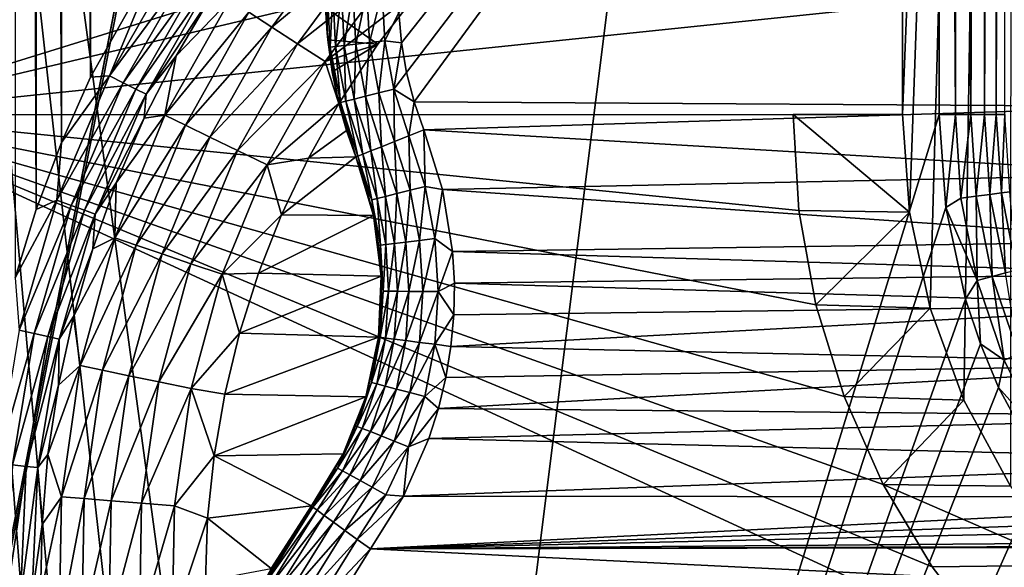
# Model space of a CAD drawing. Header units: metres. Extents: x -206 to 75, y -104 to 104.
# Tile 611 of 656: x -59 to -46, y -44 to -36. Entities that reach past the tile are written whole.
import ezdxf

# ---------------------------------------------------------------- set-up
doc = ezdxf.new("R2010")
doc.units = ezdxf.units.M
doc.layers.add('solid_01_1-CONSUMER_THERM_B_125288', color=7, linetype='CONTINUOUS')

msp = doc.modelspace()

# ---------------------------------------------------------------- linework, layer by layer
at = {"layer": 'solid_01_1-CONSUMER_THERM_B_125288'}
for points in [[(-37.64893, 67.310463), (-65.493088, -75.014526), (-65.514557, 74.985474)], [(-37.64893, 67.310463), (-37.75058, 66.766258), (-65.493088, -75.014526)], [(-37.75058, 66.766258), (-37.7505, 66.212639), (-65.493088, -75.014526)], [(-37.7505, 66.212639), (-37.731541, -66.233742), (-65.493088, -75.014526)], [(-58.962337, -38.912071, 1.5), (-58.973278, 38.884315, 1.5), (-59.260582, 39.820492, 1.5)], [(-59.249336, -39.848335, 1.5), (-58.962337, -38.912071, 1.5), (-59.260582, 39.820492, 1.5)], [(-58.617794, -37.99506, 1.5), (-58.628448, 37.967438, 1.5), (-58.973278, 38.884315, 1.5)], [(-58.962337, -38.912071, 1.5), (-58.617794, -37.99506, 1.5), (-58.973278, 38.884315, 1.5)], [(-58.217484, -37.101894, 1.5), (-58.227875, 37.074448, 1.5), (-58.628448, 37.967438, 1.5)], [(-58.617794, -37.99506, 1.5), (-58.217484, -37.101894, 1.5), (-58.628448, 37.967438, 1.5)], [(-58.217484, -37.101894, 1.5), (-57.259026, -35.404366, 1.5), (-58.227875, 37.074448, 1.5)], [(-46.600048, -0.011819, 75.400002), (-61.643398, -11.646079, 75.400002), (-54.590946, -63.612965, 75.400002)], [(-46.594666, -37.61182, 75.400002), (-46.600048, -0.011819, 75.400002), (-54.590946, -63.612965, 75.400002)], [(-47.094666, -37.611889, 63.5), (-47.094883, -36.111889, 63.5), (-45.600048, -0.011676, 63.5)], [(-46.999817, -38.949642, 63.5), (-47.094666, -37.611889, 63.5), (-45.600048, -0.011676, 63.5)], [(-46.717575, -40.260513, 63.5), (-46.999817, -38.949642, 63.5), (-45.600048, -0.011676, 63.5)], [(-46.253601, -41.518559, 63.5), (-46.717575, -40.260513, 63.5), (-45.600048, -0.011676, 63.5)], [(-46.372147, -37.611786, 75.374931), (-46.377384, -0.011788, 75.374893), (-46.600048, -0.011819, 75.400002)], [(-46.372147, -37.611786, 75.374931), (-46.600048, -0.011819, 75.400002), (-46.594666, -37.61182, 75.400002)], [(-46.16058, -37.611755, 75.300873), (-46.166161, -0.011757, 75.300957), (-46.377384, -0.011788, 75.374893)], [(-46.16058, -37.611755, 75.300873), (-46.377384, -0.011788, 75.374893), (-46.372147, -37.611786, 75.374931)], [(-45.617115, -42.698788, 63.5), (-46.253601, -41.518559, 63.5), (-45.600048, -0.011676, 63.5)], [(-46.16058, -37.611755, 75.300873), (-45.976582, -0.01173, 75.181854), (-46.166161, -0.011757, 75.300957)], [(-45.970825, -37.611729, 75.181549), (-45.976582, -0.01173, 75.181854), (-46.16058, -37.611755, 75.300873)], [(-45.970825, -37.611729, 75.181549), (-45.818199, -0.011708, 75.023468), (-45.976582, -0.01173, 75.181854)], [(-45.812416, -37.611706, 75.022964), (-45.818199, -0.011708, 75.023468), (-45.970825, -37.611729, 75.181549)], [(-45.812416, -37.611706, 75.022964), (-45.699093, -0.011691, 74.833893), (-45.818199, -0.011708, 75.023468)], [(-45.69331, -37.611691, 74.833076), (-45.699093, -0.011691, 74.833893), (-45.812416, -37.611706, 75.022964)], [(-61.643398, -11.646079, 75.400002), (-55.862225, -63.522903, 75.400002), (-54.590946, -63.612965, 75.400002)], [(-61.643398, -11.646079, 75.400002), (-57.11824, -63.251205, 75.400002), (-55.862225, -63.522903, 75.400002)], [(-61.643398, -11.646079, 75.400002), (-57.729843, -63.048328, 75.400002), (-57.11824, -63.251205, 75.400002)], [(-61.643398, -11.646079, 75.400002), (-58.325039, -62.802357, 75.400002), (-57.729843, -63.048328, 75.400002)], [(-61.643398, -11.646079, 75.400002), (-61.510895, -14.263934, 75.400002), (-58.325039, -62.802357, 75.400002)], [(-61.510895, -14.263934, 75.400002), (-59.453854, -62.186905, 75.400002), (-58.325039, -62.802357, 75.400002)], [(-43.500038, -23.4182, 13.5), (-53.994999, -36.213387, 13.5), (-53.959023, -36.628281, 13.5)], [(-43.500038, -23.4182, 13.5), (-53.959023, -36.628281, 13.5), (-53.888958, -37.03727, 13.5)], [(-43.500038, -23.4182, 13.5), (-53.888958, -37.03727, 13.5), (-53.785965, -37.436607, 13.5)], [(-43.500038, -23.4182, 13.5), (-53.785965, -37.436607, 13.5), (-43.500034, -37.500034, 13.5)], [(-56.048927, -36.212521, 2.826262), (-55.73682, -36.414494, 3.113388), (-54.710423, -35.024872, 3.113388)], [(-54.710423, -35.024872, 3.113388), (-55.73682, -36.414494, 3.113388), (-54.389484, -35.29409, 3.325905)], [(-55.73682, -36.414494, 3.113388), (-55.385132, -36.642086, 3.325905), (-54.389484, -35.29409, 3.325905)], [(-54.389484, -35.29409, 3.325905), (-55.385132, -36.642086, 3.325905), (-54.043755, -35.58411, 3.45631)], [(-57.959774, -37.083019, 1.525184), (-57.259026, -35.404366, 1.5), (-58.217484, -37.101894, 1.5)], [(-57.041203, -35.478569, 1.525184), (-57.259026, -35.404366, 1.5), (-57.959774, -37.083019, 1.525184)], [(-57.041203, -35.478569, 1.525184), (-57.959774, -37.083019, 1.525184), (-56.863297, -35.594952, 1.599859)], [(-57.959774, -37.083019, 1.525184), (-57.769341, -37.177517, 1.599859), (-56.863297, -35.594952, 1.599859)], [(-56.863297, -35.594952, 1.599859), (-57.769341, -37.177517, 1.599859), (-56.703903, -35.699223, 1.720235)], [(-55.385132, -36.642086, 3.325905), (-55.006279, -36.887257, 3.45631), (-54.043755, -35.58411, 3.45631)], [(-54.043755, -35.58411, 3.45631), (-55.006279, -36.887257, 3.45631), (-53.687241, -35.883175, 3.5)], [(-57.769341, -37.177517, 1.599859), (-57.598721, -37.26218, 1.720235), (-56.703903, -35.699223, 1.720235)], [(-56.703903, -35.699223, 1.720235), (-57.598721, -37.26218, 1.720235), (-56.571106, -35.786095, 1.8802)], [(-54.978237, -36.500248, 12.5), (-54.989292, -35.630417, 12.5), (-54.997932, -36.14801, 3.5)], [(-54.974815, -35.920712, 12.721427), (-54.989292, -35.630417, 12.5), (-54.978237, -36.500248, 12.5)], [(-57.598721, -37.26218, 1.720235), (-57.45657, -37.332718, 1.8802), (-56.571106, -35.786095, 1.8802)], [(-56.571106, -35.786095, 1.8802), (-57.45657, -37.332718, 1.8802), (-56.555283, -35.980274, 2.071429)], [(-57.45657, -37.332718, 1.8802), (-57.046829, -36.806404, 2.071429), (-56.555283, -35.980274, 2.071429)], [(-56.555283, -35.980274, 2.071429), (-57.046829, -36.806404, 2.071429), (-56.310429, -36.043289, 2.474663)], [(-55.006279, -36.887257, 3.45631), (-54.282322, -36.650585, 3.5), (-53.687241, -35.883175, 3.5)], [(-54.997932, -36.14801, 3.5), (-53.687241, -35.883175, 3.5), (-54.282322, -36.650585, 3.5)], [(-54.934002, -36.689816, 12.721427), (-54.974815, -35.920712, 12.721427), (-54.978237, -36.500248, 12.5)], [(-54.901001, -35.921558, 12.933075), (-54.974815, -35.920712, 12.721427), (-54.934002, -36.689816, 12.721427)], [(-54.860691, -36.68116, 12.933075), (-54.901001, -35.921558, 12.933075), (-54.934002, -36.689816, 12.721427)], [(-54.781902, -35.922924, 13.122963), (-54.901001, -35.921558, 12.933075), (-54.860691, -36.68116, 12.933075)], [(-54.742405, -36.667198, 13.122963), (-54.781902, -35.922924, 13.122963), (-54.860691, -36.68116, 12.933075)], [(-54.623505, -35.924744, 13.281551), (-54.781902, -35.922924, 13.122963), (-54.742405, -36.667198, 13.122963)], [(-54.585087, -36.648624, 13.281551), (-54.623505, -35.924744, 13.281551), (-54.742405, -36.667198, 13.122963)], [(-54.433762, -35.926918, 13.400871), (-54.623505, -35.924744, 13.281551), (-54.585087, -36.648624, 13.281551)], [(-54.396641, -36.626377, 13.400871), (-54.433762, -35.926918, 13.400871), (-54.585087, -36.648624, 13.281551)], [(-54.22221, -35.929348, 13.474928), (-54.433762, -35.926918, 13.400871), (-54.396641, -36.626377, 13.400871)], [(-54.186535, -36.601574, 13.474928), (-54.22221, -35.929348, 13.474928), (-54.396641, -36.626377, 13.400871)], [(-54.186535, -36.601574, 13.474928), (-53.994999, -36.213387, 13.5), (-54.22221, -35.929348, 13.474928)], [(-61.594666, -37.613968, 69.400002), (-61.594883, -36.113968, 69.400002), (-56.744881, -36.113274, 67.426552)], [(-61.594666, -37.613968, 69.400002), (-47.094883, -36.111889, 63.5), (-47.094666, -37.611889, 63.5)], [(-55.244881, -36.113056, 66.816208), (-47.094883, -36.111889, 63.5), (-61.594666, -37.613968, 69.400002)], [(-55.244881, -36.113056, 66.816208), (-61.594666, -37.613968, 69.400002), (-56.744881, -36.113274, 67.426552)], [(-56.310429, -36.043289, 2.474663), (-57.199032, -37.622444, 2.474663), (-56.048927, -36.212521, 2.826262)], [(-57.046829, -36.806404, 2.071429), (-57.199032, -37.622444, 2.474663), (-56.310429, -36.043289, 2.474663)], [(-57.199032, -37.622444, 2.474663), (-56.918655, -37.758133, 2.826262), (-56.048927, -36.212521, 2.826262)], [(-56.048927, -36.212521, 2.826262), (-56.918655, -37.758133, 2.826262), (-55.73682, -36.414494, 3.113388)], [(-54.997932, -36.14801, 3.5), (-54.282322, -36.650585, 3.5), (-54.969883, -36.590019, 3.5)], [(-54.978237, -36.500248, 12.5), (-54.997932, -36.14801, 3.5), (-54.969883, -36.590019, 3.5)], [(-54.186535, -36.601574, 13.474928), (-53.959023, -36.628281, 13.5), (-53.994999, -36.213387, 13.5)], [(-56.918655, -37.758133, 2.826262), (-56.584026, -37.920082, 3.113388), (-55.73682, -36.414494, 3.113388)], [(-55.73682, -36.414494, 3.113388), (-56.584026, -37.920082, 3.113388), (-55.385132, -36.642086, 3.325905)], [(-54.978237, -36.500248, 12.5), (-54.969883, -36.590019, 3.5), (-54.909386, -37.028282, 3.5)], [(-54.841515, -37.359337, 12.5), (-54.978237, -36.500248, 12.5), (-54.909386, -37.028282, 3.5)], [(-54.934002, -36.689816, 12.721427), (-54.978237, -36.500248, 12.5), (-54.841515, -37.359337, 12.5)], [(-56.584026, -37.920082, 3.113388), (-56.206959, -38.10257, 3.325905), (-55.385132, -36.642086, 3.325905)], [(-55.385132, -36.642086, 3.325905), (-56.206959, -38.10257, 3.325905), (-55.006279, -36.887257, 3.45631)], [(-55.006279, -36.887257, 3.45631), (-54.816677, -37.461231, 3.5), (-54.282322, -36.650585, 3.5)], [(-54.969883, -36.590019, 3.5), (-54.282322, -36.650585, 3.5), (-54.909386, -37.028282, 3.5)], [(-54.860691, -36.68116, 12.933075), (-54.934002, -36.689816, 12.721427), (-54.794594, -37.447281, 12.721427)], [(-54.909386, -37.028282, 3.5), (-54.282322, -36.650585, 3.5), (-54.816677, -37.461231, 3.5)], [(-54.742405, -36.667198, 13.122963), (-54.860691, -36.68116, 12.933075), (-54.723007, -37.429268, 12.933075)], [(-54.723007, -37.429268, 12.933075), (-54.860691, -36.68116, 12.933075), (-54.794594, -37.447281, 12.721427)], [(-54.585087, -36.648624, 13.281551), (-54.742405, -36.667198, 13.122963), (-54.607502, -37.400208, 13.122963)], [(-54.607502, -37.400208, 13.122963), (-54.742405, -36.667198, 13.122963), (-54.723007, -37.429268, 12.933075)], [(-54.45388, -37.361553, 13.281551), (-54.585087, -36.648624, 13.281551), (-54.607502, -37.400208, 13.122963)], [(-54.396641, -36.626377, 13.400871), (-54.585087, -36.648624, 13.281551), (-54.45388, -37.361553, 13.281551)], [(-54.269859, -37.31525, 13.400871), (-54.396641, -36.626377, 13.400871), (-54.45388, -37.361553, 13.281551)], [(-54.186535, -36.601574, 13.474928), (-54.396641, -36.626377, 13.400871), (-54.269859, -37.31525, 13.400871)], [(-54.06469, -37.263626, 13.474928), (-54.186535, -36.601574, 13.474928), (-54.269859, -37.31525, 13.400871)], [(-54.06469, -37.263626, 13.474928), (-53.959023, -36.628281, 13.5), (-54.186535, -36.601574, 13.474928)], [(-54.06469, -37.263626, 13.474928), (-53.888958, -37.03727, 13.5), (-53.959023, -36.628281, 13.5)], [(-57.046829, -36.806404, 2.071429), (-57.484108, -37.662502, 2.071429), (-57.199032, -37.622444, 2.474663)], [(-57.45657, -37.332718, 1.8802), (-57.484108, -37.662502, 2.071429), (-57.046829, -36.806404, 2.071429)], [(-54.794594, -37.447281, 12.721427), (-54.934002, -36.689816, 12.721427), (-54.841515, -37.359337, 12.5)], [(-56.206959, -38.10257, 3.325905), (-55.800762, -38.299149, 3.45631), (-55.006279, -36.887257, 3.45631)], [(-55.006279, -36.887257, 3.45631), (-55.800762, -38.299149, 3.45631), (-54.816677, -37.461231, 3.5)], [(-57.959774, -37.083019, 1.525184), (-58.617794, -37.99506, 1.5), (-58.681908, -38.784943, 1.525184)], [(-57.959774, -37.083019, 1.525184), (-58.681908, -38.784943, 1.525184), (-57.769341, -37.177517, 1.599859)], [(-57.959774, -37.083019, 1.525184), (-58.217484, -37.101894, 1.5), (-58.617794, -37.99506, 1.5)], [(-54.841515, -37.359337, 12.5), (-54.909386, -37.028282, 3.5), (-54.816677, -37.461231, 3.5)], [(-54.06469, -37.263626, 13.474928), (-53.785965, -37.436607, 13.5), (-53.888958, -37.03727, 13.5)], [(-58.681908, -38.784943, 1.525184), (-58.481628, -38.856228, 1.599859), (-57.769341, -37.177517, 1.599859)], [(-57.769341, -37.177517, 1.599859), (-58.481628, -38.856228, 1.599859), (-57.598721, -37.26218, 1.720235)], [(-58.481628, -38.856228, 1.599859), (-58.302181, -38.920094, 1.720235), (-57.598721, -37.26218, 1.720235)], [(-57.598721, -37.26218, 1.720235), (-58.302181, -38.920094, 1.720235), (-57.45657, -37.332718, 1.8802)], [(-58.302181, -38.920094, 1.720235), (-58.152679, -38.973305, 1.8802), (-57.45657, -37.332718, 1.8802)], [(-57.45657, -37.332718, 1.8802), (-58.152679, -38.973305, 1.8802), (-57.484108, -37.662502, 2.071429)], [(-54.841515, -37.359337, 12.5), (-54.816677, -37.461231, 3.5), (-54.710987, -37.829113, 3.5)], [(-54.841515, -37.359337, 12.5), (-54.582008, -38.189629, 3.5), (-54.582008, -38.189629, 12.5)], [(-54.794594, -37.447281, 12.721427), (-54.841515, -37.359337, 12.5), (-54.582008, -38.189629, 12.5)], [(-54.841515, -37.359337, 12.5), (-54.710987, -37.829113, 3.5), (-54.582008, -38.189629, 3.5)], [(-54.269859, -37.31525, 13.400871), (-54.45388, -37.361553, 13.281551), (-54.232056, -38.051678, 13.281551)], [(-54.06469, -37.263626, 13.474928), (-54.269859, -37.31525, 13.400871), (-54.055519, -37.98209, 13.400871)], [(-54.269859, -37.31525, 13.400871), (-54.232056, -38.051678, 13.281551), (-54.055519, -37.98209, 13.400871)], [(-54.06469, -37.263626, 13.474928), (-53.858696, -37.904507, 13.474928), (-53.785965, -37.436607, 13.5)], [(-54.06469, -37.263626, 13.474928), (-54.055519, -37.98209, 13.400871), (-53.858696, -37.904507, 13.474928)], [(-55.800762, -38.299149, 3.45631), (-55.234451, -38.207081, 3.5), (-54.816677, -37.461231, 3.5)], [(-54.710987, -37.829113, 3.5), (-54.816677, -37.461231, 3.5), (-55.234451, -38.207081, 3.5)], [(-54.723007, -37.429268, 12.933075), (-54.794594, -37.447281, 12.721427), (-54.558914, -38.180523, 12.721427)], [(-54.794594, -37.447281, 12.721427), (-54.582008, -38.189629, 12.5), (-54.558914, -38.180523, 12.721427)], [(-54.607502, -37.400208, 13.122963), (-54.723007, -37.429268, 12.933075), (-54.490238, -38.153454, 12.933075)], [(-54.723007, -37.429268, 12.933075), (-54.558914, -38.180523, 12.721427), (-54.490238, -38.153454, 12.933075)], [(-54.45388, -37.361553, 13.281551), (-54.607502, -37.400208, 13.122963), (-54.379429, -38.109772, 13.122963)], [(-54.607502, -37.400208, 13.122963), (-54.490238, -38.153454, 12.933075), (-54.379429, -38.109772, 13.122963)], [(-54.45388, -37.361553, 13.281551), (-54.379429, -38.109772, 13.122963), (-54.232056, -38.051678, 13.281551)], [(-53.858696, -37.904507, 13.474928), (-53.651745, -37.822735, 13.5), (-53.785965, -37.436607, 13.5)], [(-53.785965, -37.436607, 13.5), (-53.651745, -37.822735, 13.5), (-43.500034, -37.500034, 13.5)], [(-61.594666, -37.613968, 72.400002), (-61.594666, -37.613968, 69.400002), (-47.094666, -37.611889, 63.5)], [(-48.594666, -37.612106, 69.900002), (-61.594666, -37.613968, 72.400002), (-47.094666, -37.611889, 63.5)], [(-61.594666, -37.613968, 72.400002), (-48.594666, -37.612106, 72.400002), (-48.515957, -38.924023, 72.400002)], [(-48.594666, -37.612106, 69.900002), (-48.594666, -37.612106, 72.400002), (-61.594666, -37.613968, 72.400002)], [(-61.594666, -37.613968, 72.400002), (-46.687271, -43.801205, 72.400002), (-45.884037, -44.841461, 72.400002)], [(-61.592232, -54.613968, 72.400002), (-61.594666, -37.613968, 72.400002), (-45.884037, -44.841461, 72.400002)], [(-61.594666, -37.613968, 72.400002), (-47.360428, -42.673122, 72.400002), (-46.687271, -43.801205, 72.400002)], [(-61.594666, -37.613968, 72.400002), (-47.89447, -41.47242, 72.400002), (-47.360428, -42.673122, 72.400002)], [(-61.594666, -37.613968, 72.400002), (-48.281498, -40.216591, 72.400002), (-47.89447, -41.47242, 72.400002)], [(-61.594666, -37.613968, 72.400002), (-48.515957, -38.924023, 72.400002), (-48.281498, -40.216591, 72.400002)], [(-57.199032, -37.622444, 2.474663), (-57.886124, -39.299122, 2.474663), (-56.918655, -37.758133, 2.826262)], [(-57.865292, -38.545002, 2.071429), (-57.886124, -39.299122, 2.474663), (-57.199032, -37.622444, 2.474663)], [(-57.484108, -37.662502, 2.071429), (-57.865292, -38.545002, 2.071429), (-57.199032, -37.622444, 2.474663)], [(-46.504242, -38.883076, 75.400002), (-46.594666, -37.61182, 75.400002), (-54.590946, -63.612965, 75.400002)], [(-53.651745, -37.822735, 13.5), (-43.427582, -38.429642, 13.5), (-43.500034, -37.500034, 13.5)], [(-48.594666, -37.612106, 69.900002), (-47.094666, -37.611889, 63.5), (-47.094666, -37.611889, 69.900002)], [(-48.594666, -37.612106, 69.900002), (-47.094666, -37.611889, 69.900002), (-46.999817, -38.949642, 69.900002)], [(-48.515957, -38.924023, 69.900002), (-48.515957, -38.924023, 72.400002), (-48.594666, -37.612106, 72.400002)], [(-48.515957, -38.924023, 69.900002), (-48.594666, -37.612106, 72.400002), (-48.594666, -37.612106, 69.900002)], [(-48.515957, -38.924023, 69.900002), (-48.594666, -37.612106, 69.900002), (-46.999817, -38.949642, 69.900002)], [(-47.094666, -37.611889, 69.900002), (-47.094666, -37.611889, 63.5), (-46.999817, -38.949642, 63.5)], [(-47.094666, -37.611889, 69.900002), (-46.999817, -38.949642, 63.5), (-46.999817, -38.949642, 69.900002)], [(-46.372147, -37.611786, 75.374931), (-46.594666, -37.61182, 75.400002), (-46.504242, -38.883076, 75.400002)], [(-46.29689, -38.757469, 75.374931), (-46.372147, -37.611786, 75.374931), (-46.504242, -38.883076, 75.400002)], [(-46.16058, -37.611755, 75.300873), (-46.372147, -37.611786, 75.374931), (-46.29689, -38.757469, 75.374931)], [(-46.087139, -38.729824, 75.300873), (-46.16058, -37.611755, 75.300873), (-46.29689, -38.757469, 75.374931)], [(-45.970825, -37.611729, 75.181549), (-46.16058, -37.611755, 75.300873), (-46.087139, -38.729824, 75.300873)], [(-45.89901, -38.705029, 75.181549), (-45.970825, -37.611729, 75.181549), (-46.087139, -38.729824, 75.300873)], [(-45.812416, -37.611706, 75.022964), (-45.970825, -37.611729, 75.181549), (-45.89901, -38.705029, 75.181549)], [(-45.741959, -38.68433, 75.022964), (-45.812416, -37.611706, 75.022964), (-45.89901, -38.705029, 75.181549)], [(-45.69331, -37.611691, 74.833076), (-45.812416, -37.611706, 75.022964), (-45.741959, -38.68433, 75.022964)], [(-45.623871, -38.668766, 74.833076), (-45.69331, -37.611691, 74.833076), (-45.741959, -38.68433, 75.022964)], [(-58.152679, -38.973305, 1.8802), (-57.865292, -38.545002, 2.071429), (-57.484108, -37.662502, 2.071429)], [(-57.886124, -39.299122, 2.474663), (-57.591152, -39.3992, 2.826262), (-56.918655, -37.758133, 2.826262)], [(-56.918655, -37.758133, 2.826262), (-57.591152, -39.3992, 2.826262), (-56.584026, -37.920082, 3.113388)], [(-54.710987, -37.829113, 3.5), (-55.234451, -38.207081, 3.5), (-54.582008, -38.189629, 3.5)], [(-53.858696, -37.904507, 13.474928), (-53.635406, -38.594795, 13.474959), (-53.651745, -37.822735, 13.5)], [(-53.651745, -37.822735, 13.5), (-53.396091, -38.636543, 13.5), (-43.427582, -38.429642, 13.5)], [(-53.635406, -38.594795, 13.474959), (-53.396091, -38.636543, 13.5), (-53.651745, -37.822735, 13.5)], [(-58.681908, -38.784943, 1.525184), (-58.617794, -37.99506, 1.5), (-58.962337, -38.912071, 1.5)], [(-57.591152, -39.3992, 2.826262), (-57.239109, -39.51865, 3.113388), (-56.584026, -37.920082, 3.113388)], [(-56.584026, -37.920082, 3.113388), (-57.239109, -39.51865, 3.113388), (-56.206959, -38.10257, 3.325905)], [(-54.024292, -38.694027, 13.281639), (-54.055519, -37.98209, 13.400871), (-54.232056, -38.051678, 13.281551)], [(-53.840412, -38.647106, 13.400932), (-53.858696, -37.904507, 13.474928), (-54.055519, -37.98209, 13.400871)], [(-54.024292, -38.694027, 13.281639), (-53.840412, -38.647106, 13.400932), (-54.055519, -37.98209, 13.400871)], [(-53.840412, -38.647106, 13.400932), (-53.635406, -38.594795, 13.474959), (-53.858696, -37.904507, 13.474928)], [(-57.239109, -39.51865, 3.113388), (-56.842415, -39.653244, 3.325905), (-56.206959, -38.10257, 3.325905)], [(-56.206959, -38.10257, 3.325905), (-56.842415, -39.653244, 3.325905), (-55.800762, -38.299149, 3.45631)], [(-54.490238, -38.153454, 12.933075), (-54.558914, -38.180523, 12.721427), (-54.364799, -38.78091, 12.721563)], [(-54.293243, -38.762653, 12.933201), (-54.379429, -38.109772, 13.122963), (-54.490238, -38.153454, 12.933075)], [(-54.293243, -38.762653, 12.933201), (-54.490238, -38.153454, 12.933075), (-54.364799, -38.78091, 12.721563)], [(-54.177807, -38.733196, 13.123073), (-54.232056, -38.051678, 13.281551), (-54.379429, -38.109772, 13.122963)], [(-54.293243, -38.762653, 12.933201), (-54.177807, -38.733196, 13.123073), (-54.379429, -38.109772, 13.122963)], [(-54.177807, -38.733196, 13.123073), (-54.024292, -38.694027, 13.281639), (-54.232056, -38.051678, 13.281551)], [(-56.842415, -39.653244, 3.325905), (-56.415077, -39.798237, 3.45631), (-55.800762, -38.299149, 3.45631)], [(-55.800762, -38.299149, 3.45631), (-56.415077, -39.798237, 3.45631), (-55.602058, -38.98214, 3.5)], [(-55.800762, -38.299149, 3.45631), (-55.602058, -38.98214, 3.5), (-55.234451, -38.207081, 3.5)], [(-54.582008, -38.189629, 3.5), (-55.234451, -38.207081, 3.5), (-55.602058, -38.98214, 3.5)], [(-54.341377, -38.990971, 3.5), (-54.582008, -38.189629, 3.5), (-55.602058, -38.98214, 3.5)], [(-54.558914, -38.180523, 12.721427), (-54.582008, -38.189629, 12.5), (-54.444893, -38.585274, 12.5)], [(-54.341377, -38.990971, 3.5), (-54.444893, -38.585274, 12.5), (-54.582008, -38.189629, 12.5)], [(-54.341377, -38.990971, 3.5), (-54.582008, -38.189629, 12.5), (-54.582008, -38.189629, 3.5)], [(-54.364799, -38.78091, 12.721563), (-54.558914, -38.180523, 12.721427), (-54.444893, -38.585274, 12.5)], [(-53.396091, -38.636543, 13.5), (-43.208881, -39.346394, 13.5), (-43.427582, -38.429642, 13.5)], [(-57.865292, -38.545002, 2.071429), (-58.188805, -39.450237, 2.071429), (-57.886124, -39.299122, 2.474663)], [(-58.152679, -38.973305, 1.8802), (-58.188805, -39.450237, 2.071429), (-57.865292, -38.545002, 2.071429)], [(-54.364799, -38.78091, 12.721563), (-54.444893, -38.585274, 12.5), (-54.341366, -38.991005, 12.5)], [(-54.341377, -38.990971, 3.5), (-54.341366, -38.991005, 12.5), (-54.444893, -38.585274, 12.5)], [(-54.177807, -38.733196, 13.123073), (-54.055904, -39.376984, 13.123182), (-54.024292, -38.694027, 13.281639)], [(-54.055904, -39.376984, 13.123182), (-53.89867, -39.357361, 13.281727), (-54.024292, -38.694027, 13.281639)], [(-54.024292, -38.694027, 13.281639), (-53.89867, -39.357361, 13.281727), (-53.840412, -38.647106, 13.400932)], [(-53.89867, -39.357361, 13.281727), (-53.710342, -39.333855, 13.400993), (-53.840412, -38.647106, 13.400932)], [(-53.840412, -38.647106, 13.400932), (-53.710342, -39.333855, 13.400993), (-53.635406, -38.594795, 13.474959)], [(-53.710342, -39.333855, 13.400993), (-53.500385, -39.307648, 13.47499), (-53.635406, -38.594795, 13.474959)], [(-53.635406, -38.594795, 13.474959), (-53.500385, -39.307648, 13.47499), (-53.396091, -38.636543, 13.5)], [(-53.500385, -39.307648, 13.47499), (-53.257732, -39.486252, 13.5), (-53.396091, -38.636543, 13.5)], [(-53.396091, -38.636543, 13.5), (-53.257732, -39.486252, 13.5), (-43.208881, -39.346394, 13.5)], [(-45.89901, -38.705029, 75.181549), (-46.087139, -38.729824, 75.300873), (-45.868385, -39.828735, 75.300873)], [(-45.741959, -38.68433, 75.022964), (-45.89901, -38.705029, 75.181549), (-45.685104, -39.779598, 75.181549)], [(-45.685104, -39.779598, 75.181549), (-45.89901, -38.705029, 75.181549), (-45.868385, -39.828735, 75.300873)], [(-45.623871, -38.668766, 74.833076), (-45.741959, -38.68433, 75.022964), (-45.532097, -39.738579, 75.022964)], [(-45.532097, -39.738579, 75.022964), (-45.741959, -38.68433, 75.022964), (-45.685104, -39.779598, 75.181549)], [(-58.681908, -38.784943, 1.525184), (-58.962337, -38.912071, 1.5), (-59.249336, -39.848335, 1.5)], [(-58.681908, -38.784943, 1.525184), (-59.249336, -39.848335, 1.5), (-59.197453, -40.560398, 1.525184)], [(-58.681908, -38.784943, 1.525184), (-59.197453, -40.560398, 1.525184), (-58.481628, -38.856228, 1.599859)], [(-54.293243, -38.762653, 12.933201), (-54.364799, -38.78091, 12.721563), (-54.247459, -39.400894, 12.721701)], [(-54.364799, -38.78091, 12.721563), (-54.341366, -38.991005, 12.5), (-54.272152, -39.403976, 12.5)], [(-54.247459, -39.400894, 12.721701), (-54.364799, -38.78091, 12.721563), (-54.272152, -39.403976, 12.5)], [(-54.293243, -38.762653, 12.933201), (-54.174149, -39.391743, 12.933328), (-54.177807, -38.733196, 13.123073)], [(-54.293243, -38.762653, 12.933201), (-54.247459, -39.400894, 12.721701), (-54.174149, -39.391743, 12.933328)], [(-54.174149, -39.391743, 12.933328), (-54.055904, -39.376984, 13.123182), (-54.177807, -38.733196, 13.123073)], [(-46.072735, -39.883522, 75.374931), (-46.29689, -38.757469, 75.374931), (-46.504242, -38.883076, 75.400002)], [(-46.087139, -38.729824, 75.300873), (-46.29689, -38.757469, 75.374931), (-46.072735, -39.883522, 75.374931)], [(-45.868385, -39.828735, 75.300873), (-46.087139, -38.729824, 75.300873), (-46.072735, -39.883522, 75.374931)], [(-59.197453, -40.560398, 1.525184), (-58.990139, -40.607468, 1.599859), (-58.481628, -38.856228, 1.599859)], [(-58.481628, -38.856228, 1.599859), (-58.990139, -40.607468, 1.599859), (-58.302181, -38.920094, 1.720235)], [(-58.990139, -40.607468, 1.599859), (-58.80439, -40.649639, 1.720235), (-58.302181, -38.920094, 1.720235)], [(-58.302181, -38.920094, 1.720235), (-58.80439, -40.649639, 1.720235), (-58.152679, -38.973305, 1.8802)], [(-58.80439, -40.649639, 1.720235), (-58.649643, -40.684772, 1.8802), (-58.152679, -38.973305, 1.8802)], [(-58.152679, -38.973305, 1.8802), (-58.649643, -40.684772, 1.8802), (-58.188805, -39.450237, 2.071429)], [(-46.232182, -40.139011, 75.400002), (-46.504242, -38.883076, 75.400002), (-54.590946, -63.612965, 75.400002)], [(-48.281498, -40.216591, 69.900002), (-48.281498, -40.216591, 72.400002), (-48.515957, -38.924023, 72.400002)], [(-48.281498, -40.216591, 69.900002), (-48.515957, -38.924023, 72.400002), (-48.515957, -38.924023, 69.900002)], [(-48.281498, -40.216591, 69.900002), (-48.515957, -38.924023, 69.900002), (-46.999817, -38.949642, 69.900002)], [(-48.281498, -40.216591, 69.900002), (-46.999817, -38.949642, 69.900002), (-46.717575, -40.260513, 69.900002)], [(-46.999817, -38.949642, 69.900002), (-46.999817, -38.949642, 63.5), (-46.717575, -40.260513, 63.5)], [(-46.999817, -38.949642, 69.900002), (-46.717575, -40.260513, 63.5), (-46.717575, -40.260513, 69.900002)], [(-46.072735, -39.883522, 75.374931), (-46.504242, -38.883076, 75.400002), (-46.232182, -40.139011, 75.400002)], [(-56.415077, -39.798237, 3.45631), (-55.916851, -39.781929, 3.5), (-55.602058, -38.98214, 3.5)], [(-54.341377, -38.990971, 3.5), (-55.602058, -38.98214, 3.5), (-55.916851, -39.781929, 3.5)], [(-54.341377, -38.990971, 3.5), (-55.916851, -39.781929, 3.5), (-54.237736, -39.821262, 3.5)], [(-54.341377, -38.990971, 3.5), (-54.237736, -39.821262, 3.5), (-54.341366, -38.991005, 12.5)], [(-54.237736, -39.821262, 3.5), (-54.272152, -39.403976, 12.5), (-54.341366, -38.991005, 12.5)], [(-58.453293, -40.374447, 2.071429), (-58.361214, -41.047729, 2.474663), (-57.886124, -39.299122, 2.474663)], [(-58.188805, -39.450237, 2.071429), (-58.453293, -40.374447, 2.071429), (-57.886124, -39.299122, 2.474663)], [(-57.886124, -39.299122, 2.474663), (-58.361214, -41.047729, 2.474663), (-57.591152, -39.3992, 2.826262)], [(-54.174149, -39.391743, 12.933328), (-54.134834, -40.030807, 12.933455), (-54.055904, -39.376984, 13.123182)], [(-54.134834, -40.030807, 12.933455), (-54.015648, -40.030987, 13.123292), (-54.055904, -39.376984, 13.123182)], [(-54.055904, -39.376984, 13.123182), (-54.015648, -40.030987, 13.123292), (-53.89867, -39.357361, 13.281727)], [(-54.015648, -40.030987, 13.123292), (-53.85717, -40.031219, 13.281814), (-53.89867, -39.357361, 13.281727)], [(-53.89867, -39.357361, 13.281727), (-53.85717, -40.031219, 13.281814), (-53.710342, -39.333855, 13.400993)], [(-53.85717, -40.031219, 13.281814), (-53.667366, -40.031502, 13.401054), (-53.710342, -39.333855, 13.400993)], [(-53.710342, -39.333855, 13.400993), (-53.667366, -40.031502, 13.401054), (-53.500385, -39.307648, 13.47499)], [(-53.667366, -40.031502, 13.401054), (-53.455769, -40.031815, 13.475021), (-53.500385, -39.307648, 13.47499)], [(-53.500385, -39.307648, 13.47499), (-53.455769, -40.031815, 13.475021), (-53.257732, -39.486252, 13.5)], [(-53.257732, -39.486252, 13.5), (-43.045666, -39.790432, 13.5), (-43.208881, -39.346394, 13.5)], [(-58.649643, -40.684772, 1.8802), (-58.453293, -40.374447, 2.071429), (-58.188805, -39.450237, 2.071429)], [(-58.361214, -41.047729, 2.474663), (-58.056152, -41.110672, 2.826262), (-57.591152, -39.3992, 2.826262)], [(-57.591152, -39.3992, 2.826262), (-58.056152, -41.110672, 2.826262), (-57.239109, -39.51865, 3.113388)], [(-54.247459, -39.400894, 12.721701), (-54.272152, -39.403976, 12.5), (-54.237732, -39.821289, 12.5)], [(-54.237736, -39.821262, 3.5), (-54.237732, -39.821289, 12.5), (-54.272152, -39.403976, 12.5)], [(-54.174149, -39.391743, 12.933328), (-54.247459, -39.400894, 12.721701), (-54.20874, -40.030701, 12.721837)], [(-54.20874, -40.030701, 12.721837), (-54.247459, -39.400894, 12.721701), (-54.237732, -39.821289, 12.5)], [(-54.174149, -39.391743, 12.933328), (-54.20874, -40.030701, 12.721837), (-54.134834, -40.030807, 12.933455)], [(-53.455769, -40.031815, 13.475021), (-53.234573, -39.918385, 13.5), (-53.257732, -39.486252, 13.5)], [(-53.257732, -39.486252, 13.5), (-53.234573, -39.918385, 13.5), (-43.045666, -39.790432, 13.5)], [(-58.056152, -41.110672, 2.826262), (-57.692066, -41.185795, 3.113388), (-57.239109, -39.51865, 3.113388)], [(-57.239109, -39.51865, 3.113388), (-57.692066, -41.185795, 3.113388), (-56.842415, -39.653244, 3.325905)], [(-57.692066, -41.185795, 3.113388), (-57.281803, -41.270447, 3.325905), (-56.842415, -39.653244, 3.325905)], [(-56.842415, -39.653244, 3.325905), (-57.281803, -41.270447, 3.325905), (-56.415077, -39.798237, 3.45631)], [(-56.415077, -39.798237, 3.45631), (-56.176716, -40.601677, 3.5), (-55.916851, -39.781929, 3.5)], [(-54.237736, -39.821262, 3.5), (-55.916851, -39.781929, 3.5), (-56.176716, -40.601677, 3.5)], [(-45.685104, -39.779598, 75.181549), (-45.868385, -39.828735, 75.300873), (-45.508072, -40.889698, 75.300873)], [(-57.281803, -41.270447, 3.325905), (-56.839848, -41.361637, 3.45631), (-56.415077, -39.798237, 3.45631)], [(-56.415077, -39.798237, 3.45631), (-56.839848, -41.361637, 3.45631), (-56.176716, -40.601677, 3.5)], [(-54.237736, -39.821262, 3.5), (-56.176716, -40.601677, 3.5), (-54.274014, -40.657234, 3.5)], [(-54.237736, -39.821262, 3.5), (-54.274014, -40.657234, 3.5), (-54.237732, -39.821289, 12.5)], [(-54.274014, -40.657234, 3.5), (-54.238354, -40.240021, 12.5), (-54.237732, -39.821289, 12.5)], [(-54.20874, -40.030701, 12.721837), (-54.237732, -39.821289, 12.5), (-54.238354, -40.240021, 12.5)], [(-53.455769, -40.031815, 13.475021), (-53.242664, -40.351845, 13.5), (-53.234573, -39.918385, 13.5)], [(-53.234573, -39.918385, 13.5), (-53.242664, -40.351845, 13.5), (-42.848091, -40.220005, 13.5)], [(-53.234573, -39.918385, 13.5), (-42.848091, -40.220005, 13.5), (-43.045666, -39.790432, 13.5)], [(-46.072735, -39.883522, 75.374931), (-46.232182, -40.139011, 75.400002), (-46.029133, -40.750557, 75.400002)], [(-45.868385, -39.828735, 75.300873), (-46.072735, -39.883522, 75.374931), (-45.703518, -40.970688, 75.374931)], [(-45.703518, -40.970688, 75.374931), (-46.072735, -39.883522, 75.374931), (-46.029133, -40.750557, 75.400002)], [(-45.508072, -40.889698, 75.300873), (-45.868385, -39.828735, 75.300873), (-45.703518, -40.970688, 75.374931)], [(-54.20874, -40.030701, 12.721837), (-54.238354, -40.240021, 12.5), (-54.274006, -40.657234, 12.5)], [(-54.24926, -40.660397, 12.721974), (-54.20874, -40.030701, 12.721837), (-54.274006, -40.657234, 12.5)], [(-54.134834, -40.030807, 12.933455), (-54.20874, -40.030701, 12.721837), (-54.24926, -40.660397, 12.721974)], [(-54.134834, -40.030807, 12.933455), (-54.24926, -40.660397, 12.721974), (-54.175919, -40.669769, 12.93358)], [(-54.134834, -40.030807, 12.933455), (-54.175919, -40.669769, 12.93358), (-54.015648, -40.030987, 13.123292)], [(-54.175919, -40.669769, 12.93358), (-54.057671, -40.684887, 13.123402), (-54.015648, -40.030987, 13.123292)], [(-54.015648, -40.030987, 13.123292), (-54.057671, -40.684887, 13.123402), (-53.85717, -40.031219, 13.281814)], [(-54.057671, -40.684887, 13.123402), (-53.900448, -40.704983, 13.281901), (-53.85717, -40.031219, 13.281814)], [(-53.85717, -40.031219, 13.281814), (-53.900448, -40.704983, 13.281901), (-53.667366, -40.031502, 13.401054)], [(-53.900448, -40.704983, 13.281901), (-53.712158, -40.729053, 13.401114), (-53.667366, -40.031502, 13.401054)], [(-53.667366, -40.031502, 13.401054), (-53.712158, -40.729053, 13.401114), (-53.455769, -40.031815, 13.475021)], [(-53.712158, -40.729053, 13.401114), (-53.502262, -40.755882, 13.475053), (-53.455769, -40.031815, 13.475021)], [(-53.455769, -40.031815, 13.475021), (-53.502262, -40.755882, 13.475053), (-53.242664, -40.351845, 13.5)], [(-46.029133, -40.750557, 75.400002), (-46.232182, -40.139011, 75.400002), (-54.590946, -63.612965, 75.400002)], [(-54.274014, -40.657234, 3.5), (-54.274006, -40.657234, 12.5), (-54.238354, -40.240021, 12.5)], [(-53.282078, -40.783962, 13.5), (-42.355675, -41.02462, 13.5), (-42.848091, -40.220005, 13.5)], [(-53.242664, -40.351845, 13.5), (-53.282078, -40.783962, 13.5), (-42.848091, -40.220005, 13.5)], [(-47.89447, -41.47242, 69.900002), (-47.89447, -41.47242, 72.400002), (-48.281498, -40.216591, 72.400002)], [(-47.89447, -41.47242, 69.900002), (-48.281498, -40.216591, 72.400002), (-48.281498, -40.216591, 69.900002)], [(-47.89447, -41.47242, 69.900002), (-48.281498, -40.216591, 69.900002), (-46.717575, -40.260513, 69.900002)], [(-47.89447, -41.47242, 69.900002), (-46.717575, -40.260513, 69.900002), (-46.253601, -41.518559, 69.900002)], [(-46.717575, -40.260513, 69.900002), (-46.717575, -40.260513, 63.5), (-46.253601, -41.518559, 63.5)], [(-46.717575, -40.260513, 69.900002), (-46.253601, -41.518559, 63.5), (-46.253601, -41.518559, 69.900002)], [(-58.453293, -40.374447, 2.071429), (-58.657661, -41.313778, 2.071429), (-58.361214, -41.047729, 2.474663)], [(-58.649643, -40.684772, 1.8802), (-58.657661, -41.313778, 2.071429), (-58.453293, -40.374447, 2.071429)], [(-53.502262, -40.755882, 13.475053), (-53.282078, -40.783962, 13.5), (-53.242664, -40.351845, 13.5)], [(-59.197453, -40.560398, 1.525184), (-59.499146, -42.384403, 1.525184), (-58.990139, -40.607468, 1.599859)], [(-59.499146, -42.384403, 1.525184), (-59.287716, -42.406597, 1.599859), (-58.990139, -40.607468, 1.599859)], [(-58.990139, -40.607468, 1.599859), (-59.287716, -42.406597, 1.599859), (-58.80439, -40.649639, 1.720235)], [(-59.287716, -42.406597, 1.599859), (-59.098286, -42.426479, 1.720235), (-58.80439, -40.649639, 1.720235)], [(-58.80439, -40.649639, 1.720235), (-59.098286, -42.426479, 1.720235), (-58.649643, -40.684772, 1.8802)], [(-59.098286, -42.426479, 1.720235), (-58.940464, -42.443043, 1.8802), (-58.649643, -40.684772, 1.8802)], [(-58.649643, -40.684772, 1.8802), (-58.940464, -42.443043, 1.8802), (-58.657661, -41.313778, 2.071429)], [(-56.839848, -41.361637, 3.45631), (-56.380127, -41.436478, 3.5), (-56.176716, -40.601677, 3.5)], [(-54.274014, -40.657234, 3.5), (-56.176716, -40.601677, 3.5), (-56.380127, -41.436478, 3.5)], [(-54.274014, -40.657234, 3.5), (-56.380127, -41.436478, 3.5), (-54.449188, -41.475449, 3.5)], [(-54.449188, -41.475449, 3.5), (-54.344444, -41.069996, 12.5), (-54.274006, -40.657234, 12.5)], [(-54.274014, -40.657234, 3.5), (-54.449188, -41.475449, 3.5), (-54.274006, -40.657234, 12.5)], [(-54.368382, -41.280052, 12.722111), (-54.24926, -40.660397, 12.721974), (-54.344444, -41.069996, 12.5)], [(-54.175919, -40.669769, 12.93358), (-54.24926, -40.660397, 12.721974), (-54.368382, -41.280052, 12.722111)], [(-54.175919, -40.669769, 12.93358), (-54.368382, -41.280052, 12.722111), (-54.296764, -41.298553, 12.933707)], [(-54.24926, -40.660397, 12.721974), (-54.274006, -40.657234, 12.5), (-54.344444, -41.069996, 12.5)], [(-54.175919, -40.669769, 12.93358), (-54.296764, -41.298553, 12.933707), (-54.057671, -40.684887, 13.123402)], [(-54.296764, -41.298553, 12.933707), (-54.181313, -41.328377, 13.123511), (-54.057671, -40.684887, 13.123402)], [(-54.057671, -40.684887, 13.123402), (-54.181313, -41.328377, 13.123511), (-53.900448, -40.704983, 13.281901)], [(-54.181313, -41.328377, 13.123511), (-54.027828, -41.368023, 13.281989), (-53.900448, -40.704983, 13.281901)], [(-53.900448, -40.704983, 13.281901), (-54.027828, -41.368023, 13.281989), (-53.712158, -40.729053, 13.401114)], [(-54.027828, -41.368023, 13.281989), (-53.844025, -41.415504, 13.401175), (-53.712158, -40.729053, 13.401114)], [(-53.712158, -40.729053, 13.401114), (-53.844025, -41.415504, 13.401175), (-53.502262, -40.755882, 13.475053)], [(-45.782993, -41.34568, 75.400002), (-46.029133, -40.750557, 75.400002), (-54.590946, -63.612965, 75.400002)], [(-53.844025, -41.415504, 13.401175), (-53.639133, -41.468433, 13.475083), (-53.502262, -40.755882, 13.475053)], [(-53.502262, -40.755882, 13.475053), (-53.639133, -41.468433, 13.475083), (-53.352619, -41.212097, 13.5)], [(-53.502262, -40.755882, 13.475053), (-53.352619, -41.212097, 13.5), (-53.282078, -40.783962, 13.5)], [(-53.282078, -40.783962, 13.5), (-53.352619, -41.212097, 13.5), (-42.355675, -41.02462, 13.5)], [(-45.703518, -40.970688, 75.374931), (-46.029133, -40.750557, 75.400002), (-45.782993, -41.34568, 75.400002)], [(-45.195557, -42.000359, 75.374931), (-45.703518, -40.970688, 75.374931), (-45.782993, -41.34568, 75.400002)], [(-45.508072, -40.889698, 75.300873), (-45.703518, -40.970688, 75.374931), (-45.195557, -42.000359, 75.374931)], [(-58.80106, -42.264332, 2.071429), (-58.61705, -42.841576, 2.474663), (-58.361214, -41.047729, 2.474663)], [(-58.657661, -41.313778, 2.071429), (-58.80106, -42.264332, 2.071429), (-58.361214, -41.047729, 2.474663)], [(-58.361214, -41.047729, 2.474663), (-58.61705, -42.841576, 2.474663), (-58.056152, -41.110672, 2.826262)], [(-58.61705, -42.841576, 2.474663), (-58.306557, -42.866421, 2.826262), (-58.056152, -41.110672, 2.826262)], [(-58.056152, -41.110672, 2.826262), (-58.306557, -42.866421, 2.826262), (-57.692066, -41.185795, 3.113388)], [(-54.449188, -41.475449, 3.5), (-54.449177, -41.475422, 12.5), (-54.344444, -41.069996, 12.5)], [(-54.368382, -41.280052, 12.722111), (-54.344444, -41.069996, 12.5), (-54.449177, -41.475422, 12.5)], [(-53.453812, -41.633648, 13.5), (-41.742672, -41.742672, 13.5), (-42.355675, -41.02462, 13.5)], [(-53.352619, -41.212097, 13.5), (-53.453812, -41.633648, 13.5), (-42.355675, -41.02462, 13.5)], [(-58.306557, -42.866421, 2.826262), (-57.935986, -42.896072, 3.113388), (-57.692066, -41.185795, 3.113388)], [(-57.692066, -41.185795, 3.113388), (-57.935986, -42.896072, 3.113388), (-57.281803, -41.270447, 3.325905)], [(-57.935986, -42.896072, 3.113388), (-57.518417, -42.929489, 3.325905), (-57.281803, -41.270447, 3.325905)], [(-57.281803, -41.270447, 3.325905), (-57.518417, -42.929489, 3.325905), (-56.839848, -41.361637, 3.45631)], [(-53.639133, -41.468433, 13.475083), (-53.453812, -41.633648, 13.5), (-53.352619, -41.212097, 13.5)], [(-58.940464, -42.443043, 1.8802), (-58.80106, -42.264332, 2.071429), (-58.657661, -41.313778, 2.071429)], [(-57.518417, -42.929489, 3.325905), (-57.068588, -42.965485, 3.45631), (-56.839848, -41.361637, 3.45631)], [(-56.839848, -41.361637, 3.45631), (-57.068588, -42.965485, 3.45631), (-56.526245, -42.282131, 3.5)], [(-56.839848, -41.361637, 3.45631), (-56.526245, -42.282131, 3.5), (-56.380127, -41.436478, 3.5)], [(-45.167217, -42.474319, 75.400002), (-45.782993, -41.34568, 75.400002), (-54.590946, -63.612965, 75.400002)], [(-54.368382, -41.280052, 12.722111), (-54.449177, -41.475422, 12.5), (-54.58746, -41.870659, 12.5)], [(-54.56422, -41.879898, 12.722247), (-54.368382, -41.280052, 12.722111), (-54.58746, -41.870659, 12.5)], [(-54.296764, -41.298553, 12.933707), (-54.368382, -41.280052, 12.722111), (-54.56422, -41.879898, 12.722247)], [(-54.296764, -41.298553, 12.933707), (-54.56422, -41.879898, 12.722247), (-54.495457, -41.907242, 12.933833)], [(-54.296764, -41.298553, 12.933707), (-54.495457, -41.907242, 12.933833), (-54.181313, -41.328377, 13.123511)], [(-54.495457, -41.907242, 12.933833), (-54.384632, -41.951305, 13.123621), (-54.181313, -41.328377, 13.123511)], [(-54.181313, -41.328377, 13.123511), (-54.384632, -41.951305, 13.123621), (-54.027828, -41.368023, 13.281989)], [(-54.384632, -41.951305, 13.123621), (-54.237305, -42.009884, 13.282076), (-54.027828, -41.368023, 13.281989)], [(-54.027828, -41.368023, 13.281989), (-54.237305, -42.009884, 13.282076), (-53.844025, -41.415504, 13.401175)], [(-45.195557, -42.000359, 75.374931), (-45.782993, -41.34568, 75.400002), (-45.167217, -42.474319, 75.400002)], [(-54.449188, -41.475449, 3.5), (-56.380127, -41.436478, 3.5), (-56.526245, -42.282131, 3.5)], [(-54.449188, -41.475449, 3.5), (-56.526245, -42.282131, 3.5), (-54.758347, -42.252972, 3.5)], [(-54.758347, -42.252972, 3.5), (-54.58746, -41.870659, 12.5), (-54.449177, -41.475422, 12.5)], [(-54.449188, -41.475449, 3.5), (-54.758347, -42.252972, 3.5), (-54.449177, -41.475422, 12.5)], [(-54.237305, -42.009884, 13.282076), (-54.060886, -42.080032, 13.401237), (-53.844025, -41.415504, 13.401175)], [(-53.844025, -41.415504, 13.401175), (-54.060886, -42.080032, 13.401237), (-53.639133, -41.468433, 13.475083)], [(-54.060886, -42.080032, 13.401237), (-53.864235, -42.158226, 13.475115), (-53.639133, -41.468433, 13.475083)], [(-53.639133, -41.468433, 13.475083), (-53.864235, -42.158226, 13.475115), (-53.453812, -41.633648, 13.5)], [(-47.360428, -42.673122, 69.900002), (-47.360428, -42.673122, 72.400002), (-47.89447, -41.47242, 72.400002)], [(-47.360428, -42.673122, 69.900002), (-47.89447, -41.47242, 72.400002), (-47.89447, -41.47242, 69.900002)], [(-47.360428, -42.673122, 69.900002), (-47.89447, -41.47242, 69.900002), (-46.253601, -41.518559, 69.900002)], [(-47.360428, -42.673122, 69.900002), (-46.253601, -41.518559, 69.900002), (-45.617115, -42.698788, 69.900002)], [(-46.253601, -41.518559, 69.900002), (-46.253601, -41.518559, 63.5), (-45.617115, -42.698788, 63.5)], [(-46.253601, -41.518559, 69.900002), (-45.617115, -42.698788, 63.5), (-45.617115, -42.698788, 69.900002)], [(-53.864235, -42.158226, 13.475115), (-53.584911, -42.046055, 13.5), (-53.453812, -41.633648, 13.5)], [(-53.453812, -41.633648, 13.5), (-53.584911, -42.046055, 13.5), (-41.742672, -41.742672, 13.5)], [(-53.584911, -42.046055, 13.5), (-41.024616, -42.355679, 13.5), (-41.742672, -41.742672, 13.5)], [(-54.833694, -42.450478, 12.722384), (-54.56422, -41.879898, 12.722247), (-54.758331, -42.252941, 12.5)], [(-54.495457, -41.907242, 12.933833), (-54.56422, -41.879898, 12.722247), (-54.833694, -42.450478, 12.722384)], [(-54.495457, -41.907242, 12.933833), (-54.833694, -42.450478, 12.722384), (-54.768875, -42.486233, 12.93396)], [(-54.495457, -41.907242, 12.933833), (-54.768875, -42.486233, 12.93396), (-54.384632, -41.951305, 13.123621)], [(-54.758347, -42.252972, 3.5), (-54.758331, -42.252941, 12.5), (-54.58746, -41.870659, 12.5)], [(-54.56422, -41.879898, 12.722247), (-54.58746, -41.870659, 12.5), (-54.758331, -42.252941, 12.5)], [(-54.768875, -42.486233, 12.93396), (-54.664421, -42.543854, 13.123731), (-54.384632, -41.951305, 13.123621)], [(-54.384632, -41.951305, 13.123621), (-54.664421, -42.543854, 13.123731), (-54.237305, -42.009884, 13.282076)], [(-54.664421, -42.543854, 13.123731), (-54.525578, -42.620445, 13.282164), (-54.237305, -42.009884, 13.282076)], [(-54.237305, -42.009884, 13.282076), (-54.525578, -42.620445, 13.282164), (-54.060886, -42.080032, 13.401237)], [(-54.525578, -42.620445, 13.282164), (-54.359325, -42.712158, 13.401298), (-54.060886, -42.080032, 13.401237)], [(-54.060886, -42.080032, 13.401237), (-54.359325, -42.712158, 13.401298), (-53.864235, -42.158226, 13.475115)], [(-53.584911, -42.046055, 13.5), (-53.932545, -42.833652, 13.5), (-41.024616, -42.355679, 13.5)], [(-53.864235, -42.158226, 13.475115), (-53.932545, -42.833652, 13.5), (-53.584911, -42.046055, 13.5)], [(-54.359325, -42.712158, 13.401298), (-54.174015, -42.814384, 13.475146), (-53.864235, -42.158226, 13.475115)], [(-53.864235, -42.158226, 13.475115), (-54.174015, -42.814384, 13.475146), (-53.932545, -42.833652, 13.5)], [(-58.940464, -42.443043, 1.8802), (-58.882889, -43.222149, 2.071429), (-58.80106, -42.264332, 2.071429)], [(-58.80106, -42.264332, 2.071429), (-58.882889, -43.222149, 2.071429), (-58.61705, -42.841576, 2.474663)], [(-57.068588, -42.965485, 3.45631), (-56.614643, -43.135273, 3.5), (-56.526245, -42.282131, 3.5)], [(-55.192814, -42.968021, 3.5), (-56.526245, -42.282131, 3.5), (-56.614643, -43.135273, 3.5)], [(-54.758347, -42.252972, 3.5), (-56.526245, -42.282131, 3.5), (-55.192814, -42.968021, 3.5)], [(-54.758331, -42.252941, 12.5), (-55.192814, -42.968021, 3.5), (-54.960587, -42.619587, 12.5)], [(-54.758347, -42.252972, 3.5), (-55.192814, -42.968021, 3.5), (-54.758331, -42.252941, 12.5)], [(-54.833694, -42.450478, 12.722384), (-54.758331, -42.252941, 12.5), (-54.960587, -42.619587, 12.5)], [(-59.287716, -42.406597, 1.599859), (-59.370178, -44.228306, 1.599859), (-59.098286, -42.426479, 1.720235)], [(-59.370178, -44.228306, 1.599859), (-59.179726, -44.22562, 1.720235), (-59.098286, -42.426479, 1.720235)], [(-59.098286, -42.426479, 1.720235), (-59.179726, -44.22562, 1.720235), (-58.940464, -42.443043, 1.8802)], [(-59.179726, -44.22562, 1.720235), (-59.021053, -44.223381, 1.8802), (-58.940464, -42.443043, 1.8802)], [(-58.940464, -42.443043, 1.8802), (-59.021053, -44.223381, 1.8802), (-58.882889, -43.222149, 2.071429)], [(-54.833694, -42.450478, 12.722384), (-55.192814, -42.968021, 12.5), (-55.17255, -42.982788, 12.722521)], [(-54.833694, -42.450478, 12.722384), (-54.960587, -42.619587, 12.5), (-55.192814, -42.968021, 12.5)], [(-54.768875, -42.486233, 12.93396), (-54.833694, -42.450478, 12.722384), (-55.17255, -42.982788, 12.722521)], [(-44.3965, -43.504169, 75.400002), (-45.167217, -42.474319, 75.400002), (-54.590946, -63.612965, 75.400002)], [(-53.932545, -42.833652, 13.5), (-40.220001, -42.848091, 13.5), (-41.024616, -42.355679, 13.5)], [(-54.960587, -42.619587, 12.5), (-55.192814, -42.968021, 3.5), (-55.192814, -42.968021, 12.5)], [(-54.768875, -42.486233, 12.93396), (-55.17255, -42.982788, 12.722521), (-55.112701, -43.026402, 12.934086)], [(-54.768875, -42.486233, 12.93396), (-55.112701, -43.026402, 12.934086), (-54.664421, -42.543854, 13.123731)], [(-54.664421, -42.543854, 13.123731), (-55.112701, -43.026402, 12.934086), (-55.01627, -43.096676, 13.12384)], [(-54.664421, -42.543854, 13.123731), (-55.01627, -43.096676, 13.12384), (-54.525578, -42.620445, 13.282164)], [(-54.525578, -42.620445, 13.282164), (-55.01627, -43.096676, 13.12384), (-54.888107, -43.190075, 13.282251)], [(-54.525578, -42.620445, 13.282164), (-54.888107, -43.190075, 13.282251), (-54.359325, -42.712158, 13.401298)], [(-54.359325, -42.712158, 13.401298), (-54.888107, -43.190075, 13.282251), (-54.734642, -43.30191, 13.401358)], [(-54.359325, -42.712158, 13.401298), (-54.734642, -43.30191, 13.401358), (-54.174015, -42.814384, 13.475146)], [(-46.687271, -43.801205, 69.900002), (-46.687271, -43.801205, 72.400002), (-47.360428, -42.673122, 72.400002)], [(-46.687271, -43.801205, 69.900002), (-47.360428, -42.673122, 72.400002), (-47.360428, -42.673122, 69.900002)], [(-47.360428, -42.673122, 69.900002), (-45.617115, -42.698788, 69.900002), (-44.820663, -43.777782, 69.900002)], [(-46.687271, -43.801205, 69.900002), (-47.360428, -42.673122, 69.900002), (-44.820663, -43.777782, 69.900002)], [(-58.902809, -44.18325, 2.071429), (-58.649734, -44.653278, 2.474663), (-58.61705, -42.841576, 2.474663)], [(-58.882889, -43.222149, 2.071429), (-58.902809, -44.18325, 2.071429), (-58.61705, -42.841576, 2.474663)], [(-58.61705, -42.841576, 2.474663), (-58.649734, -44.653278, 2.474663), (-58.306557, -42.866421, 2.826262)], [(-58.649734, -44.653278, 2.474663), (-58.338547, -44.639648, 2.826262), (-58.306557, -42.866421, 2.826262)], [(-58.306557, -42.866421, 2.826262), (-58.338547, -44.639648, 2.826262), (-57.935986, -42.896072, 3.113388)], [(-54.174015, -42.814384, 13.475146), (-54.734642, -43.30191, 13.401358), (-54.563595, -43.426563, 13.475177)], [(-54.174015, -42.814384, 13.475146), (-54.563595, -43.426563, 13.475177), (-53.932545, -42.833652, 13.5)], [(-54.563595, -43.426563, 13.475177), (-54.384647, -43.556973, 13.5), (-53.932545, -42.833652, 13.5)], [(-53.932545, -42.833652, 13.5), (-54.384647, -43.556973, 13.5), (-40.220001, -42.848091, 13.5)], [(-54.384647, -43.556973, 13.5), (-39.790432, -43.045666, 13.5), (-40.220001, -42.848091, 13.5)], [(-58.338547, -44.639648, 2.826262), (-57.967144, -44.623379, 3.113388), (-57.935986, -42.896072, 3.113388)], [(-57.935986, -42.896072, 3.113388), (-57.967144, -44.623379, 3.113388), (-57.518417, -42.929489, 3.325905)], [(-57.967144, -44.623379, 3.113388), (-57.548641, -44.605045, 3.325905), (-57.518417, -42.929489, 3.325905)], [(-57.518417, -42.929489, 3.325905), (-57.548641, -44.605045, 3.325905), (-57.068588, -42.965485, 3.45631)], [(-57.548641, -44.605045, 3.325905), (-57.097809, -44.585297, 3.45631), (-57.068588, -42.965485, 3.45631)], [(-57.068588, -42.965485, 3.45631), (-57.097809, -44.585297, 3.45631), (-56.614643, -43.135273, 3.5)], [(-55.192814, -42.968021, 3.5), (-56.614643, -43.135273, 3.5), (-55.744595, -43.826176, 3.5)], [(-55.870159, -44.057072, 12.5), (-55.192814, -42.968021, 12.5), (-55.744595, -43.826176, 3.5)], [(-55.17255, -42.982788, 12.722521), (-55.192814, -42.968021, 12.5), (-55.870159, -44.057072, 12.5)], [(-55.826828, -44.028687, 12.722521), (-55.17255, -42.982788, 12.722521), (-55.870159, -44.057072, 12.5)], [(-55.112701, -43.026402, 12.934086), (-55.17255, -42.982788, 12.722521), (-55.826828, -44.028687, 12.722521)], [(-55.192814, -42.968021, 12.5), (-55.192814, -42.968021, 3.5), (-55.744595, -43.826176, 3.5)], [(-57.097809, -44.585297, 3.45631), (-56.645016, -43.992626, 3.5), (-56.614643, -43.135273, 3.5)], [(-55.744595, -43.826176, 3.5), (-56.614643, -43.135273, 3.5), (-56.645016, -43.992626, 3.5)], [(-55.761425, -44.063423, 12.934086), (-55.112701, -43.026402, 12.934086), (-55.826828, -44.028687, 12.722521)], [(-55.761425, -44.063423, 12.934086), (-55.01627, -43.096676, 13.12384), (-55.112701, -43.026402, 12.934086)], [(-55.761425, -44.063423, 12.934086), (-55.656048, -44.119396, 13.12384), (-55.01627, -43.096676, 13.12384)], [(-55.656048, -44.119396, 13.12384), (-54.888107, -43.190075, 13.282251), (-55.01627, -43.096676, 13.12384)], [(-54.384647, -43.556973, 13.5), (-39.34639, -43.208878, 13.5), (-39.790432, -43.045666, 13.5)], [(-59.021053, -44.223381, 1.8802), (-58.902809, -44.18325, 2.071429), (-58.882889, -43.222149, 2.071429)], [(-55.656048, -44.119396, 13.12384), (-55.515987, -44.193787, 13.282251), (-54.888107, -43.190075, 13.282251)], [(-55.515987, -44.193787, 13.282251), (-54.734642, -43.30191, 13.401358), (-54.888107, -43.190075, 13.282251)], [(-54.384647, -43.556973, 13.5), (-38.429638, -43.427578, 13.5), (-39.34639, -43.208878, 13.5)], [(-55.515987, -44.193787, 13.282251), (-55.348286, -44.282856, 13.401358), (-54.734642, -43.30191, 13.401358)], [(-55.348286, -44.282856, 13.401358), (-54.563595, -43.426563, 13.475177), (-54.734642, -43.30191, 13.401358)], [(-55.348286, -44.282856, 13.401358), (-55.161369, -44.382137, 13.475177), (-54.563595, -43.426563, 13.475177)], [(-54.563595, -43.426563, 13.475177), (-55.161369, -44.382137, 13.475177), (-54.384647, -43.556973, 13.5)], [(-54.384647, -43.556973, 13.5), (-37.500031, -43.500031, 13.5), (-38.429638, -43.427578, 13.5)], [(-55.161369, -44.382137, 13.475177), (-54.985989, -44.524258, 13.5), (-54.384647, -43.556973, 13.5)], [(-35.997684, -44.4603, 13.5), (-54.384647, -43.556973, 13.5), (-54.985989, -44.524258, 13.5)], [(-43.957714, -43.975399, 75.400002), (-44.3965, -43.504169, 75.400002), (-54.590946, -63.612965, 75.400002)], [(-54.384647, -43.556973, 13.5), (-23.418198, -43.500023, 13.5), (-37.500031, -43.500031, 13.5)], [(-35.997684, -44.4603, 13.5), (-23.418198, -43.500023, 13.5), (-54.384647, -43.556973, 13.5)], [(-46.687271, -43.801205, 69.900002), (-44.820663, -43.777782, 69.900002), (-45.884037, -44.841461, 69.900002)], [(-45.884037, -44.841461, 69.900002), (-45.884037, -44.841461, 72.400002), (-46.687271, -43.801205, 72.400002)], [(-46.687271, -43.801205, 69.900002), (-45.884037, -44.841461, 69.900002), (-46.687271, -43.801205, 72.400002)], [(-44.856392, -43.813522, 63.5205), (-45.884037, -44.841461, 69.900002), (-44.820663, -43.777782, 69.900002)]]:
    msp.add_3dface(points, dxfattribs=at)

doc.saveas('drawing.dxf')
